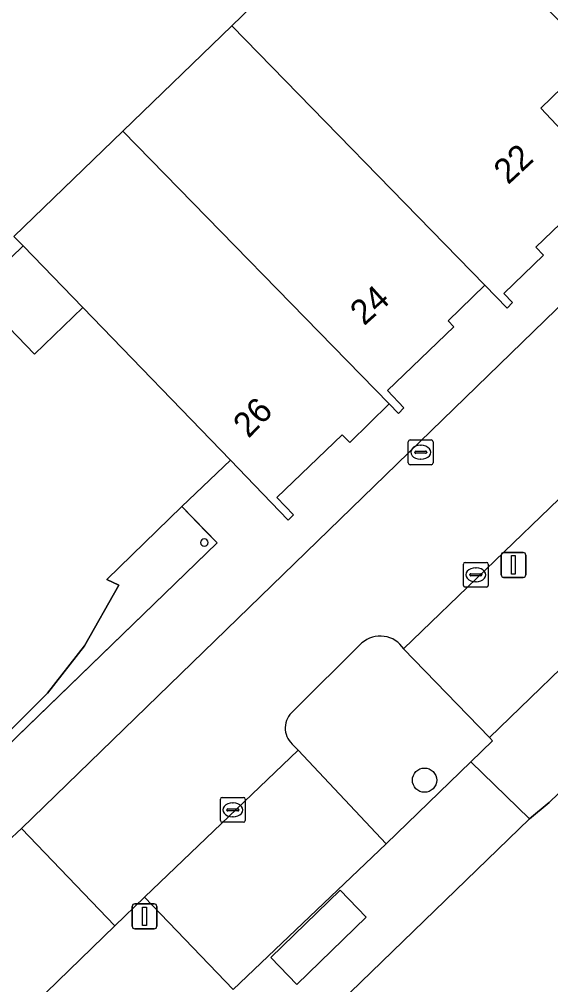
# Model space of a CAD drawing. Extents: x 157445 to 158888, y 383061 to 384688.
# Drawn here: x 158437.65 to 158459.06, y 383942.86 to 383981.74 of the extents above; entities that cross this region are included whole.
import ezdxf

# ---------------------------------------------------------------- set-up
doc = ezdxf.new("R2010")
doc.units = 0
for name, color, linetype in [('IMGEO_Boom', 7, 'Continuous'), ('IMGEO_Brandkraan', 7, 'Continuous'), ('IMGEO_Erf', 7, 'Continuous'), ('IMGEO_Groenvoorziening', 7, 'Continuous'), ('IMGEO_Haag', 7, 'Continuous'), ('IMGEO_Kolk', 7, 'Continuous'), ('IMGEO_Lichtmast', 7, 'Continuous'), ('IMGEO_Pand', 7, 'Continuous'), ('IMGEO_Pand_nummerreeks', 7, 'Continuous'), ('IMGEO_Pand_overbouw', 7, 'Continuous'), ('IMGEO_Parkeervlak_open', 7, 'Continuous'), ('IMGEO_Rijbaan_lokaal_open', 7, 'Continuous'), ('IMGEO_Voetpad_gesloten', 7, 'Continuous'), ('IMGEO_Voetpad_open', 7, 'Continuous')]:
    doc.layers.add(name, color=color, linetype=linetype)

msp = doc.modelspace()

# ---------------------------------------------------------------- linework, layer by layer
at = {"layer": 'IMGEO_Boom'}
msp.add_circle((158453.978, 383951.096), 0.489, dxfattribs=at)
at = {"layer": 'IMGEO_Brandkraan'}
for p, q in [((158453.323, 383963.876), (158453.323, 383964.728)), ((158453.398, 383964.802), (158454.25, 383964.802)), ((158454.324, 383964.728), (158454.324, 383963.876)), ((158453.582, 383964.296), (158453.582, 383964.308)), ((158454.02, 383964.259), (158453.622, 383964.259)), ((158453.625, 383964.345), (158454.023, 383964.345)), ((158453.811, 383964.582), (158453.836, 383964.582)), ((158454.066, 383964.308), (158454.066, 383964.296)), ((158453.834, 383964.022), (158453.809, 383964.022)), ((158454.25, 383963.802), (158453.398, 383963.802))]:
    msp.add_line(p, q, dxfattribs=at)
for points in [[(158453.323, 383963.876), (158453.323, 383964.728)], [(158453.398, 383964.802), (158454.25, 383964.802)], [(158454.324, 383964.728), (158454.324, 383963.876)], [(158454.25, 383963.802), (158453.398, 383963.802)]]:
    msp.add_lwpolyline(points, dxfattribs=at)
for centre, radius, start, end in [((158453.4, 383964.726), 0.0765, 91.552, 178.448), ((158453.4, 383964.726), 0.0765, 91.552, 178.448), ((158454.248, 383964.726), 0.0765, 1.552, 88.448), ((158454.248, 383964.726), 0.0765, 1.552, 88.448), ((158453.622, 383964.305), 0.0403, 85.8775, 175.7526), ((158453.619, 383964.295), 0.0366, 178.938, 274.7102), ((158454.023, 383964.302), 0.043, 264.8664, 352.4533), ((158454.027, 383964.307), 0.0386, 1.7309, 96.639), ((158453.4, 383963.878), 0.0765, 181.552, 268.448), ((158453.4, 383963.878), 0.0765, 181.552, 268.448), ((158454.248, 383963.878), 0.0765, 271.552, 358.448), ((158454.248, 383963.878), 0.0765, 271.552, 358.448)]:
    msp.add_arc(centre, radius, start, end, dxfattribs=at)
for centre, major_axis, ratio, start_param, end_param in [((158453.81, 383964.302), (-0.387, 0.002), 0.722429, 4.712389, 7.853982), ((158453.835, 383964.302), (-0.39, 0.002), 0.717154, 1.570796, 4.712389)]:
    msp.add_ellipse(centre, major_axis=major_axis, ratio=ratio, start_param=start_param, end_param=end_param, dxfattribs=at)
at = {"layer": 'IMGEO_Erf'}
msp.add_lwpolyline([(158437.806, 383972.619), (158435.861, 383970.739), (158438.273, 383968.253), (158440.211, 383970.133)], close=True, dxfattribs=at)
at = {"layer": 'IMGEO_Groenvoorziening'}
for points in [[(158512.968, 384062.078), (158417.213, 383969.604), (158416.436, 383968.853), (158420.325, 383964.841), (158432.4, 383973.561), (158435.141, 383970.768), (158435.498, 383971.113), (158435.861, 383970.739), (158437.806, 383972.619), (158437.439, 383972.998), (158441.824, 383977.236), (158446.211, 383981.475), (158450.946, 383986.052), (158455.258, 383990.227), (158459.689, 383994.514), (158464.325, 383998.999), (158468.768, 384003.297), (158473.068, 384007.462), (158477.761, 384012.02), (158482.119, 384016.248), (158486.568, 384020.539)], [(158451.458, 383956.625), (158448.684, 383953.87)], [(158448.641, 383952.551), (158448.882, 383952.307), (158452.438, 383948.527), (158455.845, 383951.838), (158456.714, 383952.683), (158456.593, 383952.809), (158453.137, 383956.388)]]:
    msp.add_lwpolyline(points, dxfattribs=at)
msp.add_lwpolyline([(158503.964, 383993.645), (158501.489, 383996.199), (158500.782, 383995.497), (158480.349, 383975.762), (158474.692, 383970.317), (158456.593, 383952.809), (158456.714, 383952.683), (158455.845, 383951.838), (158458.209, 383949.538), (158458.993, 383950.195), (158481.075, 383971.476)], close=True, dxfattribs=at)
for centre, radius, start, end in [((158452.194, 383955.773), 1.126, 33.0933, 130.8376), ((158449.239, 383953.192), 0.876, 129.2854, 226.9802)]:
    msp.add_arc(centre, radius, start, end, dxfattribs=at)
at = {"layer": 'IMGEO_Haag'}
msp.add_lwpolyline([(158503.964, 383993.645), (158501.489, 383996.199), (158500.782, 383995.497), (158480.349, 383975.762), (158474.692, 383970.317), (158456.593, 383952.809), (158456.714, 383952.683), (158455.845, 383951.838), (158458.209, 383949.538), (158458.993, 383950.195), (158481.075, 383971.476)], close=True, dxfattribs=at)
at = {"layer": 'IMGEO_Kolk'}
for p, q in [((158455.544, 383958.941), (158455.544, 383959.793)), ((158455.619, 383959.867), (158456.471, 383959.867)), ((158456.032, 383959.647), (158456.057, 383959.647)), ((158456.545, 383959.793), (158456.545, 383958.941)), ((158455.803, 383959.361), (158455.803, 383959.373)), ((158456.241, 383959.324), (158455.843, 383959.324)), ((158455.846, 383959.41), (158456.244, 383959.41)), ((158456.287, 383959.373), (158456.287, 383959.361)), ((158456.471, 383958.867), (158455.619, 383958.867)), ((158456.055, 383959.087), (158456.03, 383959.087)), ((158445.755, 383949.474), (158445.755, 383950.326)), ((158445.83, 383950.4), (158446.682, 383950.4)), ((158446.756, 383950.326), (158446.756, 383949.474)), ((158446.014, 383949.894), (158446.014, 383949.906)), ((158446.452, 383949.857), (158446.054, 383949.857)), ((158446.057, 383949.943), (158446.455, 383949.943)), ((158446.243, 383950.18), (158446.268, 383950.18)), ((158446.498, 383949.906), (158446.498, 383949.894)), ((158446.266, 383949.62), (158446.241, 383949.62)), ((158446.682, 383949.4), (158445.83, 383949.4))]:
    msp.add_line(p, q, dxfattribs=at)
for points in [[(158455.544, 383958.941), (158455.544, 383959.793)], [(158455.619, 383959.867), (158456.471, 383959.867)], [(158456.545, 383959.793), (158456.545, 383958.941)], [(158456.471, 383958.867), (158455.619, 383958.867)], [(158445.755, 383949.474), (158445.755, 383950.326)], [(158445.83, 383950.4), (158446.682, 383950.4)], [(158446.756, 383950.326), (158446.756, 383949.474)], [(158446.682, 383949.4), (158445.83, 383949.4)]]:
    msp.add_lwpolyline(points, dxfattribs=at)
for centre, radius, start, end in [((158455.621, 383959.791), 0.0765, 91.552, 178.448), ((158455.621, 383959.791), 0.0765, 91.552, 178.448), ((158456.469, 383959.791), 0.0765, 1.552, 88.448), ((158456.469, 383959.791), 0.0765, 1.552, 88.448), ((158455.843, 383959.37), 0.0403, 85.8775, 175.7526), ((158455.84, 383959.36), 0.0366, 178.938, 274.7102), ((158456.244, 383959.367), 0.043, 264.8664, 352.4533), ((158456.248, 383959.372), 0.0386, 1.7309, 96.639), ((158455.621, 383958.943), 0.0765, 181.552, 268.448), ((158455.621, 383958.943), 0.0765, 181.552, 268.448), ((158456.469, 383958.943), 0.0765, 271.552, 358.448), ((158456.469, 383958.943), 0.0765, 271.552, 358.448), ((158445.832, 383950.324), 0.0765, 91.552, 178.448), ((158445.832, 383950.324), 0.0765, 91.552, 178.448), ((158446.68, 383950.324), 0.0765, 1.552, 88.448), ((158446.68, 383950.324), 0.0765, 1.552, 88.448), ((158446.054, 383949.903), 0.0403, 85.8775, 175.7526), ((158446.051, 383949.893), 0.0366, 178.938, 274.7102), ((158446.455, 383949.9), 0.043, 264.8664, 352.4533), ((158446.459, 383949.905), 0.0386, 1.7309, 96.639), ((158445.832, 383949.476), 0.0765, 181.552, 268.448), ((158445.832, 383949.476), 0.0765, 181.552, 268.448), ((158446.68, 383949.476), 0.0765, 271.552, 358.448), ((158446.68, 383949.476), 0.0765, 271.552, 358.448)]:
    msp.add_arc(centre, radius, start, end, dxfattribs=at)
for centre, major_axis, ratio, start_param, end_param in [((158456.031, 383959.367), (-0.387, 0.002), 0.722429, 4.712389, 7.853982), ((158456.056, 383959.367), (-0.39, 0.002), 0.717154, 1.570796, 4.712389), ((158446.242, 383949.9), (-0.387, 0.002), 0.722429, 4.712389, 7.853982), ((158446.267, 383949.9), (-0.39, 0.002), 0.717154, 1.570796, 4.712389)]:
    msp.add_ellipse(centre, major_axis=major_axis, ratio=ratio, start_param=start_param, end_param=end_param, dxfattribs=at)
at = {"layer": 'IMGEO_Lichtmast'}
for p, q in [((158457.064, 383959.364), (158457.064, 383960.164)), ((158457.064, 383960.164), (158457.064, 383959.364)), ((158457.164, 383960.264), (158457.954, 383960.264)), ((158457.954, 383960.264), (158457.164, 383960.264)), ((158458.054, 383960.164), (158458.054, 383959.364)), ((158458.054, 383959.364), (158458.054, 383960.164)), ((158457.954, 383959.264), (158457.164, 383959.264)), ((158457.164, 383959.264), (158457.954, 383959.264)), ((158442.202, 383945.211), (158442.202, 383946.011)), ((158442.202, 383946.011), (158442.202, 383945.211)), ((158442.302, 383946.111), (158443.092, 383946.111)), ((158443.092, 383946.111), (158442.302, 383946.111)), ((158443.192, 383946.011), (158443.192, 383945.211)), ((158443.192, 383945.211), (158443.192, 383946.011)), ((158443.092, 383945.111), (158442.302, 383945.111)), ((158442.302, 383945.111), (158443.092, 383945.111))]:
    msp.add_line(p, q, dxfattribs=at)
for points in [[(158457.484, 383960.139), (158457.634, 383960.139), (158457.634, 383959.389), (158457.484, 383959.389), (158457.484, 383960.139)], [(158442.622, 383945.986), (158442.772, 383945.986), (158442.772, 383945.236), (158442.622, 383945.236), (158442.622, 383945.986)]]:
    msp.add_lwpolyline(points, dxfattribs=at)
for centre, start, end in [((158457.164, 383960.164), 90, 180), ((158457.164, 383960.164), 90, 180), ((158457.954, 383960.164), 0, 90), ((158457.954, 383960.164), 360, 90), ((158457.164, 383959.364), 180, 270), ((158457.164, 383959.364), 180, 270), ((158457.954, 383959.364), 270, 0), ((158457.954, 383959.364), 270, 0), ((158442.302, 383946.011), 90, 180), ((158442.302, 383946.011), 90, 180), ((158443.092, 383946.011), 0, 90), ((158443.092, 383946.011), 360, 90), ((158442.302, 383945.211), 180, 270), ((158442.302, 383945.211), 180, 270), ((158443.092, 383945.211), 270, 0), ((158443.092, 383945.211), 270, 0)]:
    msp.add_arc(centre, 0.1, start, end, dxfattribs=at)
at = {"layer": 'IMGEO_Pand'}
for points in [[(158456.413, 383971.036), (158457.308, 383970.108), (158457.527, 383970.335), (158457.171, 383970.698), (158458.771, 383972.239), (158458.466, 383972.556), (158461.094, 383975.088), (158461.753, 383974.404), (158461.986, 383974.623), (158458.662, 383978.161), (158460.794, 383980.232), (158455.905, 383985.286), (158453.724, 383983.174), (158450.946, 383986.052), (158446.211, 383981.475)], [(158456.413, 383971.036), (158446.211, 383981.475), (158441.824, 383977.236), (158452.557, 383966.251), (158452.923, 383965.867), (158453.144, 383966.092), (158452.483, 383966.786), (158455.159, 383969.355), (158454.931, 383969.59)], [(158452.557, 383966.251), (158441.824, 383977.236), (158437.439, 383972.998), (158437.806, 383972.619), (158440.211, 383970.133), (158446.156, 383963.989), (158447.126, 383962.979), (158448.481, 383961.569), (158448.702, 383961.787), (158448.034, 383962.481), (158450.654, 383965.007), (158450.967, 383964.694)]]:
    msp.add_lwpolyline(points, close=True, dxfattribs=at)
msp.add_lwpolyline([(158437.327, 383953.137), (158438.79, 383954.605), (158440.276, 383956.507), (158441.67, 383958.947), (158441.175, 383959.171), (158444.208, 383962.111), (158446.156, 383963.989), (158440.211, 383970.133), (158438.273, 383968.253), (158435.861, 383970.739)], dxfattribs=at)
for start, end in [(0, 180), (180, 360)]:
    msp.add_arc((158445.107, 383960.665), 0.15, start, end, dxfattribs=at)
at = {"layer": 'IMGEO_Pand_overbouw'}
msp.add_lwpolyline([(158437.806, 383972.619), (158435.861, 383970.739), (158438.273, 383968.253), (158440.211, 383970.133)], close=True, dxfattribs=at)
msp.add_lwpolyline([(158425.632, 383961.586), (158424.462, 383960.428), (158434.549, 383949.942), (158445.621, 383960.65), (158444.208, 383962.111), (158441.175, 383959.171), (158441.67, 383958.947), (158440.276, 383956.507), (158438.79, 383954.605), (158437.327, 383953.137)], dxfattribs=at)
for start, end in [(0, 180), (180, 360)]:
    msp.add_arc((158445.107, 383960.665), 0.15, start, end, dxfattribs=at)
at = {"layer": 'IMGEO_Parkeervlak_open'}
for points in [[(158474.692, 383970.317), (158471.233, 383973.85), (158462.105, 383965.033), (158459.763, 383962.773), (158453.137, 383956.388), (158456.593, 383952.809)], [(158452.438, 383948.527), (158448.882, 383952.307), (158442.702, 383946.378), (158446.265, 383942.66)]]:
    msp.add_lwpolyline(points, close=True, dxfattribs=at)
at = {"layer": 'IMGEO_Rijbaan_lokaal_open'}
for points in [[(158522.292, 384023.596), (158522.454, 384023.431), (158537.288, 384037.811), (158536.378, 384038.797), (158533.696, 384042.033), (158464.324, 383974.956), (158437.749, 383949.15), (158441.5, 383945.23), (158442.702, 383946.378), (158448.882, 383952.307), (158448.641, 383952.551)], [(158510.915, 383990.992), (158513.364, 383993.313), (158526.831, 384006.475), (158546.843, 384025.59), (158542.139, 384030.587), (158504.995, 383994.644), (158503.964, 383993.645), (158481.075, 383971.476), (158458.993, 383950.195), (158458.209, 383949.538), (158446.743, 383938.437), (158445.927, 383937.553), (158450.527, 383932.547), (158498.584, 383979.086)], [(158453.137, 383956.388), (158459.763, 383962.773), (158462.105, 383965.033), (158471.233, 383973.85), (158471.036, 383974.078)], [(158448.684, 383953.87), (158451.458, 383956.625)], [(158438.284, 383942.098), (158441.5, 383945.23), (158437.749, 383949.15), (158436.572, 383948.07), (158434.057, 383945.589), (158425.621, 383937.433), (158422.661, 383934.531), (158421.25, 383933.184), (158425.089, 383929.297), (158428.263, 383932.382)]]:
    msp.add_lwpolyline(points, dxfattribs=at)
for centre, radius, start, end in [((158452.194, 383955.773), 1.126, 33.0933, 130.8376), ((158449.239, 383953.192), 0.876, 129.2854, 226.9802)]:
    msp.add_arc(centre, radius, start, end, dxfattribs=at)
at = {"layer": 'IMGEO_Voetpad_gesloten'}
msp.add_lwpolyline([(158451.63, 383945.579), (158450.579, 383946.662), (158447.783, 383943.951), (158448.834, 383942.868)], close=True, dxfattribs=at)
at = {"layer": 'IMGEO_Voetpad_open'}
for points in [[(158436.572, 383948.07), (158437.749, 383949.15), (158464.324, 383974.956), (158533.696, 384042.033)], [(158460.794, 383980.232), (158458.662, 383978.161), (158461.986, 383974.623)], [(158461.094, 383975.088), (158458.466, 383972.556), (158458.771, 383972.239), (158457.171, 383970.698), (158457.527, 383970.335), (158457.308, 383970.108), (158456.413, 383971.036), (158454.931, 383969.59), (158455.159, 383969.355), (158452.483, 383966.786), (158453.144, 383966.092), (158452.923, 383965.867), (158452.557, 383966.251), (158450.967, 383964.694), (158450.654, 383965.007), (158448.034, 383962.481), (158448.702, 383961.787), (158448.481, 383961.569), (158447.126, 383962.979), (158446.156, 383963.989), (158444.208, 383962.111), (158445.181, 383961.104), (158445.621, 383960.65), (158434.629, 383950.019)], [(158434.488, 383952.819), (158433.25, 383953.838), (158432.091, 383954.944), (158429.432, 383957.937), (158428.146, 383959.455), (158428.528, 383959.778), (158426.68, 383961.933), (158425.943, 383961.252), (158425.632, 383961.586), (158424.462, 383960.428), (158434.549, 383949.942), (158434.629, 383950.019), (158445.621, 383960.65), (158445.181, 383961.104), (158444.208, 383962.111), (158441.175, 383959.171), (158441.67, 383958.947), (158440.276, 383956.507), (158438.79, 383954.605), (158437.327, 383953.137)], [(158444.325, 383936.049), (158445.927, 383937.553), (158446.743, 383938.437), (158458.209, 383949.538), (158455.845, 383951.838), (158452.438, 383948.527), (158446.265, 383942.66), (158442.702, 383946.378), (158441.5, 383945.23), (158438.284, 383942.098)]]:
    msp.add_lwpolyline(points, dxfattribs=at)
msp.add_lwpolyline([(158451.63, 383945.579), (158448.834, 383942.868), (158447.783, 383943.951), (158450.579, 383946.662)], close=True, dxfattribs=at)
for start, end in [(0, 180), (180, 360)]:
    msp.add_arc((158445.107, 383960.665), 0.15, start, end, dxfattribs=at)

# ---------------------------------------------------------------- texts
at = {"layer": 'IMGEO_Pand_nummerreeks'}
for s, rotation, p in [('22', 42.9265, (158457.342, 383975.054)), ('24', 41.9376, (158451.542, 383969.371)), ('26', 45.8475, (158446.888, 383964.838))]:
    msp.add_text(s, height=1, rotation=rotation, dxfattribs=at).set_placement(p)

doc.saveas('drawing.dxf')
